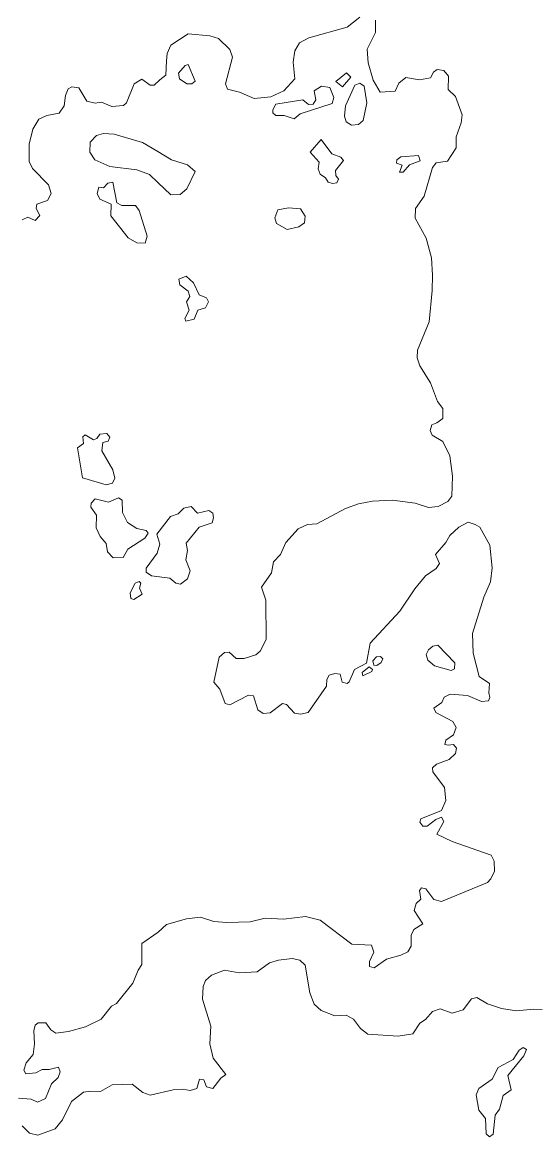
# Model space of a CAD drawing. Extents: x 369010 to 739155, y 6377141 to 6616555.
# Drawn here: x 433730 to 434539, y 6462866 to 6464616 of the extents above; entities that cross this region are included whole.
import ezdxf

# ---------------------------------------------------------------- set-up
doc = ezdxf.new("R2010")
doc.units = 0
doc.header["$LTSCALE"] = 40
doc.layers.add('1', color=7, linetype='Continuous', lineweight=13)

msp = doc.modelspace()

# ---------------------------------------------------------------- linework, layer by layer
at = {"layer": '1'}
for points in [[(433729.55, 6464306.15), (433738.65, 6464310.12), (433750.24, 6464304.99), (433757.69, 6464312.94), (433751.73, 6464323.69), (433752.56, 6464330.81), (433769.27, 6464336.44), (433775.23, 6464347.2), (433771.26, 6464360.77), (433745.77, 6464386.92), (433740.64, 6464397.67), (433740.97, 6464424.82), (433746.27, 6464448.65), (433755.7, 6464464.21), (433768.45, 6464470.17), (433787.97, 6464473.81), (433795.59, 6464484.9), (433797.9, 6464501.61), (433801.88, 6464512.04), (433807.5, 6464515.18), (433818.59, 6464513.53), (433831.34, 6464492.51), (433844.08, 6464489.2), (433854.51, 6464490.85), (433870.4, 6464484.07), (433888.6, 6464485.72), (433893.4, 6464490.03), (433905.81, 6464519.49), (433917.73, 6464527.1), (433930.47, 6464517.5), (433936.76, 6464517.5), (433946.03, 6464525.94), (433955.46, 6464533.22), (433956.46, 6464555.9), (433957.45, 6464567.15), (433963.24, 6464580.23), (433990.55, 6464598.1), (434024.15, 6464595.12), (434037.89, 6464590.82), (434055.76, 6464573.61), (434060.06, 6464561.69), (434048.81, 6464519.82), (434052.12, 6464511.38), (434070.66, 6464506.74), (434093.99, 6464496.81), (434120.14, 6464499.13), (434140.5, 6464508.89), (434157.54, 6464527.76), (434155.06, 6464553.91), (434157.54, 6464571.45), (434165.16, 6464583.87), (434179.72, 6464591.81), (434239.8, 6464608.86), (434259.83, 6464624.25)], [(434284.16, 6464619.45), (434284.49, 6464600.58), (434271.41, 6464573.94), (434272.9, 6464552.92), (434280.85, 6464525.61), (434291.77, 6464506.41), (434315.1, 6464508.23), (434321.23, 6464520.81), (434331.82, 6464529.58), (434353.67, 6464525.94)], [(434353.67, 6464525.94), (434370.71, 6464529.25), (434375.51, 6464538.02), (434381.31, 6464542.33), (434391.57, 6464540.5), (434398.85, 6464531.73), (434398.35, 6464510.71), (434410.1, 6464499.79), (434420.2, 6464470.99), (434418.88, 6464458.25), (434410.77, 6464436.4), (434411.1, 6464419.36), (434397.36, 6464398.34), (434379.82, 6464395.36), (434373.69, 6464388.08), (434360.62, 6464343.39), (434347.21, 6464323.69), (434346.72, 6464308.8), (434363.93, 6464277.19), (434372.2, 6464246.57), (434374.02, 6464219.26), (434373.2, 6464194.93), (434368.73, 6464145.78), (434350.19, 6464101.42), (434349.86, 6464089.01), (434353.83, 6464076.93), (434370.88, 6464049.79), (434381.47, 6464020.66), (434389.91, 6464009.73), (434390.24, 6463994.01), (434380.81, 6463987.06), (434372.7, 6463983.91), (434370.22, 6463975.14), (434373.2, 6463967.86), (434390.24, 6463958.1), (434400.84, 6463935.42), (434405.14, 6463903.48), (434403.98, 6463872.2), (434397.86, 6463863.43), (434382.63, 6463855.48), (434367.74, 6463854.32), (434346.55, 6463860.95), (434311.3, 6463865.58), (434279.69, 6463864.09), (434257.84, 6463859.79), (434237.48, 6463852.84), (434192.3, 6463828.51), (434177.74, 6463827.35), (434163.17, 6463820.89), (434143.64, 6463799.05), (434135.2, 6463780.51), (434124.28, 6463768.76), (434120.97, 6463751.38), (434105.41, 6463728.87), (434112.36, 6463708.35), (434112.69, 6463646.95), (434103.26, 6463628.41), (434096.31, 6463622.62), (434078.1, 6463617.16), (434065.69, 6463617.16), (434054.44, 6463626.92), (434047.15, 6463626.59), (434039.21, 6463618.98), (434030.77, 6463579.59), (434040.2, 6463568.67), (434048.31, 6463546.16), (434055.59, 6463544), (434085.05, 6463559.56), (434092.67, 6463558.57), (434099.62, 6463536.39), (434108.22, 6463530.43), (434119.15, 6463531.59), (434138.51, 6463546.16), (434144.64, 6463544.67), (434157.38, 6463530.93), (434166.48, 6463529.44), (434178.56, 6463532.25), (434207.69, 6463573.46), (434208.02, 6463584.06), (434211.66, 6463590.84), (434220.77, 6463593.49), (434228.71, 6463592.33), (434232.02, 6463579.92), (434239.97, 6463577.77), (434243.28, 6463580.42), (434251.22, 6463599.95), (434270.25, 6463609.38), (434276.05, 6463641.16), (434322.55, 6463691.3), (434345.89, 6463726.56), (434362.94, 6463746.58), (434379.65, 6463758.33), (434384.78, 6463765.95), (434378.66, 6463780.51), (434394.55, 6463799.38), (434400.84, 6463809.97), (434415.4, 6463823.38), (434429.96, 6463830.99), (434440.89, 6463827.68), (434448, 6463823.38)], [(434448, 6463823.38), (434464.06, 6463795.07), (434467.37, 6463759.33), (434464.89, 6463737.15), (434454.29, 6463713.48), (434436.75, 6463656.38), (434437.58, 6463625.1), (434447.34, 6463588.69), (434463.4, 6463577.77), (434462.24, 6463562.87), (434463.73, 6463555.59), (434461.91, 6463550.46), (434450.65, 6463549.47), (434428.81, 6463558.9), (434401.5, 6463560.72), (434392.06, 6463556.25), (434388.42, 6463547.98), (434375.68, 6463539.21), (434378.99, 6463532.25), (434405.97, 6463518.19), (434410.93, 6463508.75), (434406.63, 6463497), (434394.55, 6463488.73), (434393.22, 6463481.78), (434398.68, 6463480.62), (434406.63, 6463482.11), (434411.76, 6463476.31), (434409.94, 6463467.87), (434400.01, 6463458.11), (434380.15, 6463451.16), (434373.86, 6463445.03), (434374.19, 6463438.74), (434392.73, 6463414.42), (434394.55, 6463393.73), (434388.09, 6463378.34), (434355.65, 6463365.26), (434354.16, 6463359.8), (434358.63, 6463353.34), (434365.58, 6463353.34), (434378.99, 6463364.27), (434388.09, 6463367.91), (434391.73, 6463360.96), (434380.48, 6463340.93), (434404.81, 6463329.68), (434465.88, 6463307.83), (434470.68, 6463298.4), (434471.01, 6463282.67), (434465.55, 6463270.76), (434460.09, 6463264.97), (434387.76, 6463235.51), (434375.68, 6463238.32), (434363.27, 6463255.37), (434356.81, 6463256.52), (434353.17, 6463252.55), (434355.32, 6463239.15), (434348.37, 6463231.86), (434345.23, 6463221.27), (434358.63, 6463200.09), (434344.73, 6463191.48), (434340.43, 6463182.38), (434340.1, 6463165.17), (434334.97, 6463156.39), (434324.37, 6463150.93), (434301.53, 6463144.48), (434282.5, 6463131.07), (434274.89, 6463133.22), (434274.89, 6463141.17), (434281.84, 6463155.73), (434278.2, 6463166.66), (434247.25, 6463168.48), (434197.43, 6463205.88), (434174.59, 6463211.84), (434140, 6463207.7), (434111.2, 6463209.19), (434087.87, 6463203.4), (434051.13, 6463202.4), (434030.77, 6463203.73), (434009.75, 6463210.68), (433987.57, 6463208.2), (433956.29, 6463199.09), (433943.05, 6463187.34), (433917.73, 6463169.14), (433917.73, 6463136.37), (433911.61, 6463127.6), (433903.66, 6463106.74), (433877.84, 6463074.97), (433869.9, 6463070.99), (433853.51, 6463050.64), (433829.35, 6463038.22), (433802.7, 6463031.11), (433782.35, 6463028.46), (433774.9, 6463033.76), (433766.96, 6463044.84), (433754.87, 6463044.84), (433750.07, 6463040.87), (433747.92, 6463031.94), (433748.92, 6463011.58), (433747.26, 6462994.86), (433736.17, 6462981.62), (433732.2, 6462970.53)], [(433729.72, 6462882.98), (433741.3, 6462871.4), (433754.54, 6462868.25), (433781.69, 6462878.02), (433793.27, 6462892.25), (433807.01, 6462920.88), (433825.87, 6462935.61), (433836.96, 6462937.27), (433852.85, 6462936.94), (433871.06, 6462947.03), (433902.67, 6462948.36), (433919.22, 6462935.28), (433930.47, 6462930.98), (433966.55, 6462939.58), (433981.95, 6462940.41), (433993.2, 6462938.26), (434003.79, 6462941.74), (434008.09, 6462956.3), (434014.72, 6462954.98), (434019.02, 6462944.38), (434029.11, 6462941.74), (434041.53, 6462957.79), (434049.64, 6462963.58), (434029.61, 6462989.07), (434024.48, 6463011.74), (434026.13, 6463039.38), (434012.56, 6463081.92), (434014.05, 6463101.61), (434017.69, 6463111.05), (434026.8, 6463119.65), (434047.15, 6463127.43), (434070.49, 6463122.96), (434098.46, 6463124.78), (434117.82, 6463139.02), (434131.89, 6463142.99), (434153.74, 6463145.64), (434165.49, 6463142.99), (434173.76, 6463135.04), (434181.05, 6463091.68), (434188.33, 6463073.81), (434199.25, 6463064.04), (434220.77, 6463055.77), (434238.48, 6463056.76), (434249.9, 6463050.31), (434260.82, 6463035.74), (434272.07, 6463026.97), (434320.07, 6463023.66), (434342.91, 6463027.63), (434354.16, 6463044.35), (434362.6, 6463049.81), (434373.86, 6463062.55), (434385.94, 6463066.69), (434404.48, 6463060.07), (434422.19, 6463064.87), (434434.93, 6463082.58), (434443.37, 6463084.4), (434460.09, 6463074.3), (434482.26, 6463067.35), (434505.93, 6463063.71), (434532.41, 6463066.19), (434545.98, 6463065.86)], [(433732.2, 6462970.53), (433735.68, 6462964.74), (433751.23, 6462966.06), (433761, 6462971.36), (433771.92, 6462971.36), (433786.65, 6462975), (433789.3, 6462967.89), (433786.15, 6462958.95), (433775.89, 6462948.85), (433766.29, 6462925.85), (433753.88, 6462920.05), (433744.12, 6462924.52), (433723.76, 6462926.34)]]:
    msp.add_lwpolyline(points, dxfattribs=at)
for points in [[(433990.55, 6464549.94), (433985.59, 6464548.61), (433975.33, 6464536.2), (433976.81, 6464527.76), (433988.07, 6464519.49), (433996.01, 6464519.82), (434001.14, 6464523.79)], [(434238.97, 6464537.19), (434222.09, 6464523.46), (434232.68, 6464515.02), (434245.43, 6464530.41)], [(434199.42, 6464515.84), (434188.16, 6464508.89), (434190.65, 6464494.33), (434186.34, 6464487.71), (434179.06, 6464487.38), (434170.29, 6464494.33), (434128.09, 6464487.71), (434123.12, 6464479.1), (434123.12, 6464473.97), (434127.75, 6464470), (434140.83, 6464470), (434156.55, 6464464.87), (434166.32, 6464472.48), (434216.46, 6464488.87), (434219.11, 6464497.97), (434212.49, 6464514.02)], [(434259.66, 6464520.48), (434252.05, 6464517.66), (434237.48, 6464484.9), (434235.66, 6464468.84), (434238.15, 6464460.07), (434246.92, 6464454.61), (434257.51, 6464455.77), (434265.12, 6464461.89), (434270.92, 6464490.03), (434266.61, 6464516.18)], [(433942.89, 6464364.9), (433963.08, 6464345.54), (433977.64, 6464345.87), (433988.23, 6464354.64), (434001.31, 6464381.95), (433989.06, 6464392.38), (433964.24, 6464400.49), (433942.56, 6464413.56), (433918.72, 6464427.63), (433874.2, 6464440.71), (433857.49, 6464441.86), (433846.23, 6464438.39), (433836.3, 6464427.96), (433835.97, 6464412.4), (433843.58, 6464400.16), (433867.42, 6464390.06), (433909.95, 6464384.6), (433929.81, 6464377.32)], [(434216.96, 6464362.92), (434223.42, 6464364.41), (434226.39, 6464369.87), (434221.93, 6464375.66), (434221.6, 6464383.28), (434234.34, 6464399), (434230.04, 6464404.46), (434215.8, 6464409.59), (434199.09, 6464432.1), (434182.04, 6464412.4), (434196.11, 6464396.85), (434194.62, 6464385.92), (434197.27, 6464377.81), (434206.04, 6464372.02), (434210.01, 6464365.24)], [(434351.85, 6464406.94), (434324.21, 6464404.79), (434318.08, 6464400.16), (434317.26, 6464395.03), (434326.36, 6464391.72), (434322.06, 6464381.12), (434327.85, 6464381.12), (434337.61, 6464392.38), (434354.33, 6464398.67)], [(433922.69, 6464269.57), (433925.84, 6464280.33), (433913.59, 6464320.55), (433907.63, 6464328.49), (433886.45, 6464328.82), (433878.17, 6464332.8), (433872.22, 6464365.4), (433864.27, 6464363.42), (433857.49, 6464356.3), (433849.87, 6464357.13), (433847.56, 6464347.53), (433851.53, 6464338.76), (433869.4, 6464330.81), (433869.07, 6464312.11), (433896.05, 6464277.52), (433909.62, 6464269.91)], [(434147.95, 6464324.85), (434130.9, 6464321.87), (434126.1, 6464309.13), (434129.08, 6464300.03), (434145.79, 6464290.92), (434164, 6464294.9), (434172.77, 6464301.19), (434174.1, 6464311.61), (434166.48, 6464323.36)], [(433987.24, 6464217.77), (433975.82, 6464212.64), (433977.31, 6464204.03), (433990.39, 6464194.1), (433993.03, 6464185.83), (433987.57, 6464177.06), (433991.88, 6464163.98), (433984.92, 6464151.24), (433986.41, 6464146.94), (433999.49, 6464150.08), (434005.28, 6464164.31), (434017.69, 6464167.95), (434022.16, 6464177.06), (434019.18, 6464183.68), (434007.6, 6464187.98), (433998.83, 6464207.18)], [(433862.62, 6463970.18), (433851.53, 6463969.35), (433847.06, 6463962.56), (433841.6, 6463960.25), (433828.85, 6463968.52), (433824.88, 6463965.05), (433826.04, 6463954.62), (433816.77, 6463947.83), (433824.39, 6463901), (433861.46, 6463889.74), (433871.39, 6463892.23), (433875.03, 6463900.5), (433872.22, 6463913.24), (433854.67, 6463943.2), (433856.33, 6463956.28), (433864.6, 6463958.26), (433867.42, 6463964.55)], [(433888.27, 6463775.88), (433895.39, 6463788.62), (433922.53, 6463806.16), (433927.33, 6463813.78), (433924.18, 6463818.08), (433909.79, 6463821.39), (433895.06, 6463830.82), (433887.44, 6463846.05), (433886.78, 6463865.58), (433881.15, 6463869.55), (433865.26, 6463862.77), (433844.58, 6463867.57), (433838.12, 6463861.11), (433837.79, 6463854.82), (433846.56, 6463842.08), (433846.07, 6463822.05), (433852.02, 6463808.65), (433861.62, 6463797.39), (433863.94, 6463784.32), (433872.38, 6463775.21)], [(433995.02, 6463855.48), (433983.27, 6463853.17), (433974.66, 6463844.06), (433962.58, 6463840.09), (433941.07, 6463812.12), (433945.87, 6463796.4), (433941.89, 6463782.66), (433924.18, 6463758.83), (433924.18, 6463752.37), (433932.79, 6463746.91), (433961.59, 6463742.94), (433971.02, 6463735.33), (433978.3, 6463733.84), (433989.23, 6463742.28), (433993.2, 6463754.69), (433986.58, 6463771.74), (433989.23, 6463786.63), (433986.91, 6463797.89), (434007.76, 6463823.38), (434028.12, 6463830), (434030.27, 6463837.94), (434028.78, 6463845.22), (434022.66, 6463849.53), (434005.12, 6463845.22)], [(433913.43, 6463738.14), (433906.97, 6463735.33), (433899.36, 6463720.27), (433900.19, 6463711), (433904.99, 6463709.51), (433918.06, 6463718.28), (433913.76, 6463727.71), (433916.07, 6463735.33)], [(434402.99, 6463598.12), (434408.12, 6463600.77), (434408.78, 6463610.21), (434381.97, 6463637.85), (434374.19, 6463636.36), (434367.74, 6463630.56), (434364.09, 6463623.28), (434366.25, 6463614.51), (434376.84, 6463605.41)], [(434292.1, 6463620.3), (434286.14, 6463619.64), (434280.02, 6463613.52), (434281.84, 6463606.57), (434286.64, 6463605.74), (434293.42, 6463610.54), (434296.07, 6463616.33)], [(434274.56, 6463603.92), (434263.3, 6463594.81), (434264.3, 6463589.85), (434278.53, 6463596.3), (434279.69, 6463599.95)], [(434516.36, 6463005.79), (434510.07, 6463001.81), (434500.47, 6462986.92), (434477.13, 6462974.51), (434467.7, 6462956.3), (434446.35, 6462941.4), (434442.21, 6462931.31), (434446.35, 6462907.64), (434456.78, 6462894.57), (434458.27, 6462870.07), (434463.07, 6462865.77), (434469.19, 6462869.74), (434472, 6462899.53), (434479.12, 6462909.13), (434484.58, 6462930.48), (434497.32, 6462939.25), (434491.86, 6462961.76), (434517.02, 6462992.71), (434521.32, 6463002.97)]]:
    msp.add_lwpolyline(points, close=True, dxfattribs=at)

doc.saveas('drawing.dxf')
